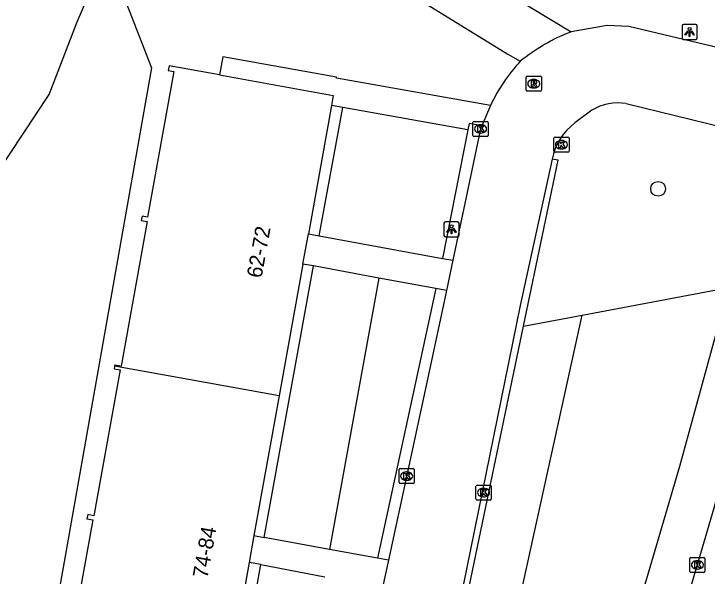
# Model space of a CAD drawing. Extents: x 161402 to 161933, y 381650 to 382313.
# Drawn here: x 161719.23 to 161765.07, y 381759.14 to 381796.34 of the extents above; entities that cross this region are included whole.
import ezdxf

# ---------------------------------------------------------------- set-up
doc = ezdxf.new("R2010")
doc.units = 0
for name, color, linetype in [('IMGEO_Boom', 7, 'Continuous'), ('IMGEO_Groenvoorziening', 7, 'Continuous'), ('IMGEO_Haag', 7, 'Continuous'), ('IMGEO_Kolk', 7, 'Continuous'), ('IMGEO_Lichtpunt', 7, 'Continuous'), ('IMGEO_Pand', 7, 'Continuous'), ('IMGEO_Pand_nummerreeks', 7, 'Continuous'), ('IMGEO_Rijbaan_lokaal_open', 7, 'Continuous'), ('IMGEO_Rioolput', 7, 'Continuous'), ('IMGEO_Voetpad_gesloten', 7, 'Continuous'), ('IMGEO_Voetpad_halfverhard', 7, 'Continuous'), ('IMGEO_Voetpad_open', 7, 'Continuous')]:
    doc.layers.add(name, color=color, linetype=linetype)

msp = doc.modelspace()

# ---------------------------------------------------------------- linework, layer by layer
at = {"layer": 'IMGEO_Boom'}
msp.add_circle((161761.826, 381784.763), 0.489, dxfattribs=at)
at = {"layer": 'IMGEO_Groenvoorziening'}
for points in [[(161702.23, 381724.444), (161705.894, 381734.943), (161712.581, 381759.611), (161715.357, 381771.588), (161718.107, 381785.811), (161721.564, 381791.006), (161723.418, 381795.819), (161725.367, 381800.387)], [(161725.367, 381800.387), (161728.333, 381792.761), (161720.782, 381750), (161715.379, 381719.409), (161702.956, 381716.799)], [(161743.366, 381778.862), (161740.106, 381760.913)], [(161756.802, 381776.413), (161766.489, 381778.241)], [(161752.695, 381757.755), (161756.802, 381776.413)], [(161752.919, 381775.683), (161756.802, 381776.413)]]:
    msp.add_lwpolyline(points, dxfattribs=at)
at = {"layer": 'IMGEO_Haag'}
for points in [[(161752.919, 381775.683), (161755.207, 381786.658), (161754.814, 381786.734)], [(161749.327, 381758.447), (161752.919, 381775.683)]]:
    msp.add_lwpolyline(points, dxfattribs=at)
at = {"layer": 'IMGEO_Kolk'}
for p, q in [((161749.66, 381789.229), (161750.512, 381789.229)), ((161749.585, 381788.303), (161749.585, 381789.155)), ((161750.073, 381789.009), (161750.098, 381789.009)), ((161750.586, 381789.155), (161750.586, 381788.303)), ((161750.096, 381788.449), (161750.071, 381788.449)), ((161750.512, 381788.229), (161749.66, 381788.229)), ((161754.933, 381787.258), (161754.933, 381788.11)), ((161755.008, 381788.184), (161755.86, 381788.184)), ((161755.421, 381787.964), (161755.446, 381787.964)), ((161755.934, 381788.11), (161755.934, 381787.258)), ((161755.444, 381787.404), (161755.419, 381787.404)), ((161755.86, 381787.184), (161755.008, 381787.184)), ((161744.7, 381765.336), (161744.7, 381766.188)), ((161744.775, 381766.262), (161745.627, 381766.262)), ((161745.188, 381766.042), (161745.213, 381766.042)), ((161745.701, 381766.188), (161745.701, 381765.336)), ((161745.211, 381765.482), (161745.186, 381765.482)), ((161745.627, 381765.262), (161744.775, 381765.262)), ((161749.784, 381764.245), (161749.784, 381765.097)), ((161749.859, 381765.171), (161750.711, 381765.171)), ((161750.272, 381764.951), (161750.297, 381764.951)), ((161750.785, 381765.097), (161750.785, 381764.245)), ((161750.711, 381764.171), (161749.859, 381764.171)), ((161750.295, 381764.391), (161750.27, 381764.391)), ((161763.921, 381759.461), (161763.921, 381760.313)), ((161763.996, 381760.387), (161764.848, 381760.387)), ((161764.922, 381760.313), (161764.922, 381759.461)), ((161764.409, 381760.167), (161764.434, 381760.167)), ((161764.432, 381759.607), (161764.407, 381759.607)), ((161764.848, 381759.387), (161763.996, 381759.387))]:
    msp.add_line(p, q, dxfattribs=at)
for points in [[(161749.66, 381789.229), (161750.512, 381789.229)], [(161749.585, 381788.303), (161749.585, 381789.155)], [(161749.906, 381788.929), (161750.029, 381788.929), (161750.029, 381788.778), (161750.159, 381788.929), (161750.323, 381788.929), (161750.177, 381788.778), (161750.33, 381788.529), (161750.178, 381788.529), (161750.093, 381788.693), (161750.029, 381788.626), (161750.029, 381788.529), (161749.906, 381788.529), (161749.906, 381788.929)], [(161750.586, 381789.155), (161750.586, 381788.303)], [(161750.512, 381788.229), (161749.66, 381788.229)], [(161754.933, 381787.258), (161754.933, 381788.11)], [(161755.008, 381788.184), (161755.86, 381788.184)], [(161755.254, 381787.884), (161755.377, 381787.884), (161755.377, 381787.733), (161755.507, 381787.884), (161755.671, 381787.884), (161755.525, 381787.733), (161755.678, 381787.484), (161755.526, 381787.484), (161755.441, 381787.648), (161755.377, 381787.581), (161755.377, 381787.484), (161755.254, 381787.484), (161755.254, 381787.884)], [(161755.934, 381788.11), (161755.934, 381787.258)], [(161755.86, 381787.184), (161755.008, 381787.184)], [(161744.7, 381765.336), (161744.7, 381766.188)], [(161744.775, 381766.262), (161745.627, 381766.262)], [(161745.021, 381765.962), (161745.144, 381765.962), (161745.144, 381765.811), (161745.274, 381765.962), (161745.438, 381765.962), (161745.292, 381765.811), (161745.445, 381765.562), (161745.293, 381765.562), (161745.208, 381765.726), (161745.144, 381765.659), (161745.144, 381765.562), (161745.021, 381765.562), (161745.021, 381765.962)], [(161745.701, 381766.188), (161745.701, 381765.336)], [(161745.627, 381765.262), (161744.775, 381765.262)], [(161749.784, 381764.245), (161749.784, 381765.097)], [(161749.859, 381765.171), (161750.711, 381765.171)], [(161750.785, 381765.097), (161750.785, 381764.245)], [(161750.105, 381764.871), (161750.228, 381764.871), (161750.228, 381764.72), (161750.358, 381764.871), (161750.522, 381764.871), (161750.376, 381764.72), (161750.529, 381764.471), (161750.377, 381764.471), (161750.292, 381764.635), (161750.228, 381764.568), (161750.228, 381764.471), (161750.105, 381764.471), (161750.105, 381764.871)], [(161750.711, 381764.171), (161749.859, 381764.171)], [(161763.921, 381759.461), (161763.921, 381760.313)], [(161763.996, 381760.387), (161764.848, 381760.387)], [(161764.922, 381760.313), (161764.922, 381759.461)], [(161764.242, 381760.087), (161764.365, 381760.087), (161764.365, 381759.936), (161764.495, 381760.087), (161764.659, 381760.087), (161764.513, 381759.936), (161764.666, 381759.687), (161764.514, 381759.687), (161764.429, 381759.851), (161764.365, 381759.784), (161764.365, 381759.687), (161764.242, 381759.687), (161764.242, 381760.087)], [(161764.848, 381759.387), (161763.996, 381759.387)]]:
    msp.add_lwpolyline(points, dxfattribs=at)
for centre, start, end in [((161749.662, 381789.153), 91.552, 178.448), ((161749.662, 381789.153), 91.552, 178.448), ((161750.51, 381789.153), 1.552, 88.448), ((161750.51, 381789.153), 1.552, 88.448), ((161749.662, 381788.305), 181.552, 268.448), ((161749.662, 381788.305), 181.552, 268.448), ((161750.51, 381788.305), 271.552, 358.448), ((161750.51, 381788.305), 271.552, 358.448), ((161755.01, 381788.108), 91.552, 178.448), ((161755.01, 381788.108), 91.552, 178.448), ((161755.858, 381788.108), 1.552, 88.448), ((161755.858, 381788.108), 1.552, 88.448), ((161755.01, 381787.26), 181.552, 268.448), ((161755.01, 381787.26), 181.552, 268.448), ((161755.858, 381787.26), 271.552, 358.448), ((161755.858, 381787.26), 271.552, 358.448), ((161744.777, 381766.186), 91.552, 178.448), ((161744.777, 381766.186), 91.552, 178.448), ((161745.625, 381766.186), 1.552, 88.448), ((161745.625, 381766.186), 1.552, 88.448), ((161744.777, 381765.338), 181.552, 268.448), ((161744.777, 381765.338), 181.552, 268.448), ((161745.625, 381765.338), 271.552, 358.448), ((161745.625, 381765.338), 271.552, 358.448), ((161749.861, 381765.095), 91.552, 178.448), ((161749.861, 381765.095), 91.552, 178.448), ((161750.709, 381765.095), 1.552, 88.448), ((161750.709, 381765.095), 1.552, 88.448), ((161749.861, 381764.247), 181.552, 268.448), ((161749.861, 381764.247), 181.552, 268.448), ((161750.709, 381764.247), 271.552, 358.448), ((161750.709, 381764.247), 271.552, 358.448), ((161763.998, 381760.311), 91.552, 178.448), ((161763.998, 381760.311), 91.552, 178.448), ((161764.846, 381760.311), 1.552, 88.448), ((161764.846, 381760.311), 1.552, 88.448), ((161763.998, 381759.463), 181.552, 268.448), ((161763.998, 381759.463), 181.552, 268.448), ((161764.846, 381759.463), 271.552, 358.448), ((161764.846, 381759.463), 271.552, 358.448)]:
    msp.add_arc(centre, 0.0765, start, end, dxfattribs=at)
for centre, major_axis, ratio, start_param, end_param in [((161750.072, 381788.729), (-0.387, 0.002), 0.722429, 4.712389, 7.853982), ((161750.097, 381788.729), (-0.39, 0.002), 0.717154, 1.570796, 4.712389), ((161755.42, 381787.684), (-0.387, 0.002), 0.722429, 4.712389, 7.853982), ((161755.445, 381787.684), (-0.39, 0.002), 0.717154, 1.570796, 4.712389), ((161745.187, 381765.762), (-0.387, 0.002), 0.722429, 4.712389, 7.853982), ((161745.212, 381765.762), (-0.39, 0.002), 0.717154, 1.570796, 4.712389), ((161750.271, 381764.671), (-0.387, 0.002), 0.722429, 4.712389, 7.853982), ((161750.296, 381764.671), (-0.39, 0.002), 0.717154, 1.570796, 4.712389), ((161764.408, 381759.887), (-0.387, 0.002), 0.722429, 4.712389, 7.853982), ((161764.433, 381759.887), (-0.39, 0.002), 0.717154, 1.570796, 4.712389)]:
    msp.add_ellipse(centre, major_axis=major_axis, ratio=ratio, start_param=start_param, end_param=end_param, dxfattribs=at)
at = {"layer": 'IMGEO_Lichtpunt'}
for p, q in [((161764.307, 381795.645), (161763.499, 381795.645)), ((161764.307, 381795.645), (161763.499, 381795.645)), ((161763.405, 381795.55), (161763.405, 381794.743)), ((161763.405, 381795.55), (161763.405, 381794.743)), ((161764.401, 381794.743), (161764.401, 381795.55)), ((161764.401, 381794.743), (161764.401, 381795.55)), ((161763.499, 381794.649), (161764.307, 381794.649)), ((161763.499, 381794.649), (161764.307, 381794.649)), ((161747.668, 381782.489), (161747.668, 381781.682)), ((161747.668, 381782.489), (161747.668, 381781.682)), ((161748.57, 381782.584), (161747.762, 381782.584)), ((161748.57, 381782.584), (161747.762, 381782.584)), ((161748.664, 381781.682), (161748.664, 381782.489)), ((161748.664, 381781.682), (161748.664, 381782.489)), ((161747.762, 381781.588), (161748.57, 381781.588)), ((161747.762, 381781.588), (161748.57, 381781.588))]:
    msp.add_line(p, q, dxfattribs=at)
for points in [[(161763.779, 381795.214), (161763.818, 381795.186), (161763.63, 381794.924), (161763.592, 381794.951), (161763.779, 381795.214)], [(161763.881, 381795.166), (161763.928, 381795.166), (161763.928, 381794.844), (161763.881, 381794.844), (161763.881, 381795.166)], [(161763.991, 381795.186), (161764.029, 381795.213), (161764.216, 381794.951), (161764.177, 381794.923), (161763.991, 381795.186)], [(161748.042, 381782.153), (161748.081, 381782.125), (161747.893, 381781.863), (161747.855, 381781.89), (161748.042, 381782.153)], [(161748.144, 381782.105), (161748.191, 381782.105), (161748.191, 381781.783), (161748.144, 381781.783), (161748.144, 381782.105)], [(161748.254, 381782.125), (161748.292, 381782.152), (161748.479, 381781.89), (161748.44, 381781.862), (161748.254, 381782.125)]]:
    msp.add_lwpolyline(points, dxfattribs=at)
for centre in [(161763.904, 381795.348), (161748.167, 381782.287)]:
    msp.add_circle(centre, 0.0994, dxfattribs=at)
for centre, start, end in [((161763.499, 381795.55), 90, 180), ((161763.499, 381795.55), 90, 180), ((161764.307, 381795.55), 0, 90), ((161764.307, 381795.55), 0, 90), ((161763.499, 381794.743), 180, 270), ((161763.499, 381794.743), 180, 270), ((161764.307, 381794.743), 270, 0), ((161764.307, 381794.743), 270, 360), ((161747.762, 381782.489), 90, 180), ((161747.762, 381782.489), 90, 180), ((161748.57, 381782.489), 0, 90), ((161748.57, 381782.489), 0, 90), ((161747.762, 381781.682), 180, 270), ((161747.762, 381781.682), 180, 270), ((161748.57, 381781.682), 270, 0), ((161748.57, 381781.682), 270, 360)]:
    msp.add_arc(centre, 0.0946, start, end, dxfattribs=at)
at = {"layer": 'IMGEO_Pand'}
for points in [[(161732.824, 381792.297), (161729.493, 381792.897), (161729.437, 381792.591), (161729.809, 381792.524), (161728.075, 381782.9), (161727.705, 381782.966), (161727.652, 381782.673), (161728.044, 381782.603), (161726.319, 381773.033), (161725.904, 381773.107), (161725.892, 381773.039)], [(161732.824, 381792.297), (161740.351, 381790.941), (161740.232, 381790.279)], [(161740.232, 381790.279), (161738.7, 381781.78)], [(161738.341, 381779.789), (161738.7, 381781.78)], [(161738.341, 381779.789), (161736.771, 381771.078)], [(161725.892, 381773.039), (161725.859, 381772.854), (161726.26, 381772.781), (161724.523, 381763.142), (161724.114, 381763.215), (161724.064, 381762.939), (161724.443, 381762.871), (161722.724, 381753.337), (161722.338, 381753.407), (161722.297, 381753.177)], [(161736.771, 381771.078), (161725.892, 381773.039)], [(161736.771, 381771.078), (161735.104, 381761.83)], [(161735.104, 381761.83), (161734.783, 381760.053)], [(161734.783, 381760.053), (161733.19, 381751.213)]]:
    msp.add_lwpolyline(points, dxfattribs=at)
at = {"layer": 'IMGEO_Rijbaan_lokaal_open'}
for points in [[(161770.352, 381793.016), (161759.883, 381795.508), (161758.458, 381795.562), (161756.079, 381795.155)], [(161750.739, 381790.282), (161750.171, 381788.934)], [(161766.182, 381788.795), (161759.721, 381790.398)], [(161757.437, 381789.963), (161756.328, 381789.121)], [(161750.171, 381788.934), (161750.086, 381788.733), (161749.053, 381783.805), (161748.256, 381780.047)], [(161754.814, 381786.734), (161752.712, 381777.049), (161748.925, 381758.53)], [(161770.158, 381780.913), (161765.505, 381763.644), (161761.5, 381750), (161761.259, 381749.201), (161758.985, 381741.778)], [(161748.256, 381780.047), (161747.829, 381778.032)], [(161747.829, 381778.032), (161746.433, 381771.446), (161743.993, 381760.2)], [(161743.993, 381760.2), (161743.602, 381758.386)]]:
    msp.add_lwpolyline(points, dxfattribs=at)
for centre, radius, start, end in [((161760.66, 381783.378), 12.637, 111.2562, 128.9749), ((161761.407, 381785.2), 11.817, 137.3783, 154.5291), ((161759.137, 381787.251), 3.201, 79.4869, 122.0794), ((161758.71, 381785.937), 3.977, 126.7952, 168.4334)]:
    msp.add_arc(centre, radius, start, end, dxfattribs=at)
at = {"layer": 'IMGEO_Rioolput'}
for p, q in [((161753.103, 381791.292), (161753.103, 381792.144)), ((161753.178, 381792.218), (161754.03, 381792.218)), ((161753.591, 381791.998), (161753.616, 381791.998)), ((161754.104, 381792.144), (161754.104, 381791.292)), ((161754.03, 381791.218), (161753.178, 381791.218)), ((161753.614, 381791.438), (161753.589, 381791.438))]:
    msp.add_line(p, q, dxfattribs=at)
for points in [[(161753.103, 381791.292), (161753.103, 381792.144)], [(161753.178, 381792.218), (161754.03, 381792.218)], [(161754.104, 381792.144), (161754.104, 381791.292)], [(161753.692, 381791.916), (161753.44, 381791.918), (161753.44, 381791.518)], [(161753.44, 381791.518), (161753.564, 381791.518), (161753.564, 381791.68), (161753.575, 381791.68)], [(161753.618, 381791.837), (161753.564, 381791.837), (161753.564, 381791.756)], [(161753.564, 381791.756), (161753.616, 381791.756)], [(161753.622, 381791.651), (161753.693, 381791.518), (161753.833, 381791.518), (161753.768, 381791.644)], [(161754.03, 381791.218), (161753.178, 381791.218)]]:
    msp.add_lwpolyline(points, dxfattribs=at)
for centre, radius, start, end in [((161753.18, 381792.142), 0.0765, 91.552, 178.448), ((161753.18, 381792.142), 0.0765, 91.552, 178.448), ((161754.028, 381792.142), 0.0765, 1.552, 88.448), ((161754.028, 381792.142), 0.0765, 1.552, 88.448), ((161753.574, 381791.627), 0.0533, 26.0293, 88.6989), ((161753.6, 381791.945), 0.19, 274.7715, 282.9687), ((161753.624, 381791.741), 0.0964, 77.0061, 93.1865), ((161753.638, 381791.798), 0.0378, 276.6634, 79.6772), ((161753.691, 381791.806), 0.109, 350.3612, 89.416), ((161753.689, 381791.806), 0.112, 277.5842, 350.9817), ((161753.673, 381791.591), 0.108, 29.5134, 73.7905), ((161753.18, 381791.294), 0.0765, 181.552, 268.448), ((161753.18, 381791.294), 0.0765, 181.552, 268.448), ((161754.028, 381791.294), 0.0765, 271.552, 358.448), ((161754.028, 381791.294), 0.0765, 271.552, 358.448)]:
    msp.add_arc(centre, radius, start, end, dxfattribs=at)
for centre, major_axis, ratio, start_param, end_param in [((161753.59, 381791.718), (-0.387, 0.002), 0.722429, 4.712389, 7.853982), ((161753.615, 381791.718), (-0.39, 0.002), 0.717154, 1.570796, 4.712389)]:
    msp.add_ellipse(centre, major_axis=major_axis, ratio=ratio, start_param=start_param, end_param=end_param, dxfattribs=at)
at = {"layer": 'IMGEO_Voetpad_gesloten'}
for points in [[(161730.018, 381810.901), (161756.079, 381795.155)], [(161728.625, 381808.023), (161751.894, 381793.676), (161752.712, 381793.202)]]:
    msp.add_lwpolyline(points, dxfattribs=at)
at = {"layer": 'IMGEO_Voetpad_halfverhard'}
for points in [[(161739.418, 381781.648), (161740.973, 381790.147)], [(161735.779, 381761.706), (161739.042, 381779.66)], [(161732.415, 381742.208), (161733.8, 381750), (161735.559, 381759.906)]]:
    msp.add_lwpolyline(points, dxfattribs=at)
at = {"layer": 'IMGEO_Voetpad_open'}
for points in [[(161750.739, 381790.282), (161740.559, 381792.096), (161740.57, 381792.155), (161733.055, 381793.494), (161732.824, 381792.297)], [(161740.973, 381790.147), (161740.232, 381790.279)], [(161749.235, 381788.673), (161740.973, 381790.147)], [(161750.171, 381788.934), (161749.323, 381789.094), (161749.235, 381788.673)], [(161749.235, 381788.673), (161747.559, 381780.155)], [(161738.7, 381781.78), (161739.418, 381781.648)], [(161739.418, 381781.648), (161747.559, 381780.155)], [(161747.559, 381780.155), (161748.256, 381780.047)], [(161739.042, 381779.66), (161738.341, 381779.789)], [(161743.366, 381778.862), (161739.042, 381779.66)], [(161747.124, 381778.168), (161743.366, 381778.862)], [(161749.043, 381720.61), (161752.356, 381730.461), (161755.4, 381740.142), (161756.942, 381745.046), (161758.254, 381749.595), (161760.494, 381756.959), (161763.257, 381766.412), (161766.489, 381778.241)], [(161747.124, 381778.168), (161743.283, 381760.33)], [(161747.829, 381778.032), (161747.124, 381778.168)], [(161735.104, 381761.83), (161735.779, 381761.706)], [(161740.106, 381760.913), (161735.779, 381761.706)], [(161743.283, 381760.33), (161740.106, 381760.913)], [(161743.993, 381760.2), (161743.283, 381760.33)], [(161735.559, 381759.906), (161734.783, 381760.053)], [(161735.559, 381759.906), (161739.797, 381759.102)]]:
    msp.add_lwpolyline(points, dxfattribs=at)

# ---------------------------------------------------------------- texts
at = {"layer": 'IMGEO_Pand_nummerreeks'}
for s, p in [('62-72', (161735.605, 381778.82)), ('74-84', (161732.025, 381758.959))]:
    msp.add_text(s, height=1, rotation=79.7844, dxfattribs=at).set_placement(p)

doc.saveas('drawing.dxf')
